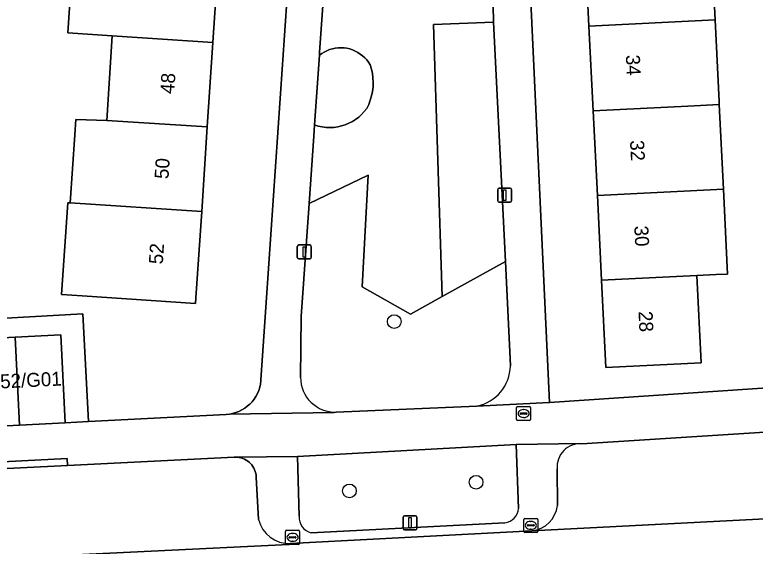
# Model space of a CAD drawing. Extents: x 161084 to 161928, y 385354 to 386522.
# Drawn here: x 161717 to 161769.8, y 386262 to 386299.9 of the extents above; entities that cross this region are included whole.
import ezdxf

# ---------------------------------------------------------------- set-up
doc = ezdxf.new("R2010")
doc.units = 0
for name, color, linetype in [('IMGEO_Boom', 7, 'Continuous'), ('IMGEO_Brandkraan', 7, 'Continuous'), ('IMGEO_Erf', 7, 'Continuous'), ('IMGEO_Groenvoorziening', 7, 'Continuous'), ('IMGEO_Kolk', 7, 'Continuous'), ('IMGEO_Lichtmast', 7, 'Continuous'), ('IMGEO_Pand', 7, 'Continuous'), ('IMGEO_Pand_nummerreeks', 7, 'Continuous'), ('IMGEO_Parkeervlak_open', 7, 'Continuous'), ('IMGEO_Rijbaan_lokaal_open', 7, 'Continuous'), ('IMGEO_Voetpad_open', 7, 'Continuous')]:
    doc.layers.add(name, color=color, linetype=linetype)

msp = doc.modelspace()

# ---------------------------------------------------------------- linework, layer by layer
at = {"layer": 'IMGEO_Boom'}
for centre in [(161744.052, 386278.009), (161749.898, 386266.543), (161740.858, 386265.925)]:
    msp.add_circle(centre, 0.489, dxfattribs=at)
at = {"layer": 'IMGEO_Brandkraan'}
for p, q in [((161752.786, 386271.018), (161752.786, 386271.87)), ((161752.861, 386271.944), (161753.713, 386271.944)), ((161753.274, 386271.724), (161753.299, 386271.724)), ((161753.787, 386271.87), (161753.787, 386271.018)), ((161753.045, 386271.438), (161753.045, 386271.45)), ((161753.483, 386271.401), (161753.085, 386271.401)), ((161753.088, 386271.487), (161753.486, 386271.487)), ((161753.297, 386271.164), (161753.272, 386271.164)), ((161753.529, 386271.45), (161753.529, 386271.438)), ((161753.713, 386270.944), (161752.861, 386270.944))]:
    msp.add_line(p, q, dxfattribs=at)
for points in [[(161752.786, 386271.018), (161752.786, 386271.87)], [(161752.861, 386271.944), (161753.713, 386271.944)], [(161753.787, 386271.87), (161753.787, 386271.018)], [(161753.713, 386270.944), (161752.861, 386270.944)]]:
    msp.add_lwpolyline(points, dxfattribs=at)
for centre, radius, start, end in [((161752.863, 386271.868), 0.0765, 91.552, 178.448), ((161752.863, 386271.868), 0.0765, 91.552, 178.448), ((161753.711, 386271.868), 0.0765, 1.552, 88.448), ((161753.711, 386271.868), 0.0765, 1.552, 88.448), ((161752.863, 386271.02), 0.0765, 181.552, 268.448), ((161752.863, 386271.02), 0.0765, 181.552, 268.448), ((161753.085, 386271.447), 0.0403, 85.8775, 175.7526), ((161753.082, 386271.437), 0.0366, 178.938, 274.7102), ((161753.486, 386271.444), 0.043, 264.8664, 352.4533), ((161753.49, 386271.449), 0.0386, 1.7309, 96.639), ((161753.711, 386271.02), 0.0765, 271.552, 358.448), ((161753.711, 386271.02), 0.0765, 271.552, 358.448)]:
    msp.add_arc(centre, radius, start, end, dxfattribs=at)
for centre, major_axis, ratio, start_param, end_param in [((161753.273, 386271.444), (-0.387, 0.002), 0.722429, 4.712389, 7.853982), ((161753.298, 386271.444), (-0.39, 0.002), 0.717154, 1.570796, 4.712389)]:
    msp.add_ellipse(centre, major_axis=major_axis, ratio=ratio, start_param=start_param, end_param=end_param, dxfattribs=at)
at = {"layer": 'IMGEO_Erf'}
for points in [[(161712.5, 386278.044), (161721.841, 386278.563), (161722.23, 386270.869), (161732.058, 386271.387), (161732.292, 386271.41), (161732.523, 386271.453), (161732.749, 386271.517), (161732.969, 386271.601), (161733.18, 386271.704), (161733.381, 386271.825), (161733.571, 386271.964), (161733.747, 386272.12), (161733.909, 386272.291), (161734.055, 386272.475), (161734.184, 386272.672), (161734.295, 386272.879), (161734.387, 386273.095), (161734.459, 386273.319), (161734.51, 386273.548), (161734.542, 386273.781), (161734.546, 386273.839), (161734.925, 386279.361), (161737.424, 386315.789), (161737.59, 386318.214)], [(161753.029, 386317.215), (161755.137, 386272.229), (161774.215, 386273.518)], [(161766.644, 386305.588), (161766.944, 386299.542), (161767.233, 386293.7), (161767.243, 386293.495), (161767.542, 386287.448), (161767.841, 386281.402), (161767.035, 386281.362), (161765.642, 386281.293), (161765.951, 386275.07), (161759.157, 386274.734), (161758.849, 386280.957), (161758.55, 386287.003), (161758.251, 386293.05), (161757.951, 386299.097), (161757.652, 386305.143)], [(161731.522, 386303.946), (161731.119, 386297.92), (161730.716, 386291.893), (161730.313, 386285.866), (161729.9, 386279.698), (161729.873, 386279.296), (161721.777, 386279.838), (161720.32, 386279.935), (161720.759, 386286.491), (161720.928, 386286.48), (161721.253, 386291.337), (161721.327, 386292.438), (161723.54, 386292.362), (161723.934, 386298.401), (161720.758, 386298.614), (161721, 386302.23)]]:
    msp.add_lwpolyline(points, dxfattribs=at)
at = {"layer": 'IMGEO_Groenvoorziening'}
for points in [[(161739.88, 386313.574), (161738.732, 386297.208), (161738.718, 386297.007), (161738.885, 386297.131), (161739.063, 386297.241), (161739.25, 386297.335), (161739.444, 386297.412), (161739.644, 386297.473), (161739.848, 386297.515), (161740.056, 386297.54), (161740.265, 386297.547), (161740.473, 386297.535), (161740.68, 386297.506), (161740.884, 386297.459), (161741.082, 386297.394), (161741.275, 386297.312), (161741.459, 386297.214), (161741.634, 386297.1), (161741.799, 386296.972), (161741.952, 386296.83), (161742.092, 386296.675), (161742.218, 386296.508), (161742.329, 386296.331), (161742.424, 386296.024), (161742.493, 386295.71), (161742.536, 386295.39), (161742.551, 386295.069), (161742.54, 386294.747), (161742.502, 386294.428), (161742.437, 386294.112), (161742.347, 386293.804), (161742.231, 386293.503), (161742.09, 386293.214), (161741.919, 386292.994), (161741.729, 386292.789), (161741.522, 386292.601), (161741.3, 386292.432), (161741.065, 386292.283), (161740.817, 386292.155), (161740.559, 386292.048), (161740.292, 386291.965), (161740.02, 386291.904), (161739.743, 386291.868), (161739.464, 386291.856), (161739.186, 386291.868), (161738.909, 386291.903), (161738.636, 386291.963), (161738.37, 386292.046), (161738.314, 386291.249), (161737.977, 386286.437), (161742.182, 386288.446), (161741.773, 386280.484), (161745.206, 386278.547), (161747.481, 386279.803), (161746.855, 386299.217), (161751.137, 386299.367), (161751.089, 386301.817)], [(161741.773, 386280.484), (161742.182, 386288.446), (161737.977, 386286.437), (161737.41, 386278.363), (161737.367, 386274.021)], [(161752.347, 386274.843), (161751.985, 386282.289), (161747.481, 386279.803), (161745.206, 386278.547), (161741.773, 386280.484)], [(161739.916, 386271.548), (161749.951, 386271.977)], [(161752.753, 386269.229), (161737.148, 386268.386), (161737.263, 386264.116)], [(161752.919, 386264.667), (161752.753, 386269.229)], [(161738.136, 386262.93), (161751.955, 386263.648)]]:
    msp.add_lwpolyline(points, dxfattribs=at)
for points in [[(161751.137, 386299.367), (161746.855, 386299.217), (161747.481, 386279.803), (161751.985, 386282.289)], [(161742.09, 386293.214), (161742.231, 386293.503), (161742.347, 386293.804), (161742.437, 386294.112), (161742.502, 386294.428), (161742.54, 386294.747), (161742.551, 386295.069), (161742.536, 386295.39), (161742.493, 386295.71), (161742.424, 386296.024), (161742.329, 386296.331), (161742.218, 386296.508), (161742.092, 386296.675), (161741.952, 386296.83), (161741.799, 386296.972), (161741.634, 386297.1), (161741.459, 386297.214), (161741.275, 386297.312), (161741.082, 386297.394), (161740.884, 386297.459), (161740.68, 386297.506), (161740.473, 386297.535), (161740.265, 386297.547), (161740.056, 386297.54), (161739.848, 386297.515), (161739.644, 386297.473), (161739.444, 386297.412), (161739.25, 386297.335), (161739.063, 386297.241), (161738.885, 386297.131), (161738.718, 386297.007), (161738.37, 386292.046), (161738.636, 386291.963), (161738.909, 386291.903), (161739.186, 386291.868), (161739.464, 386291.856), (161739.743, 386291.868), (161740.02, 386291.904), (161740.292, 386291.965), (161740.559, 386292.048), (161740.817, 386292.155), (161741.065, 386292.283), (161741.3, 386292.432), (161741.522, 386292.601), (161741.729, 386292.789), (161741.919, 386292.994)]]:
    msp.add_lwpolyline(points, close=True, dxfattribs=at)
for centre, radius, start, end in [((161749.346, 386274.918), 3.002, 281.6334, 358.5748), ((161739.839, 386274.018), 2.472, 179.9404, 271.7937), ((161751.811, 386264.75), 1.111, 277.4509, 355.7266), ((161738.411, 386264.047), 1.15, 176.5521, 256.1606)]:
    msp.add_arc(centre, radius, start, end, dxfattribs=at)
at = {"layer": 'IMGEO_Kolk'}
for p, q in [((161753.298, 386263.038), (161753.298, 386263.89)), ((161753.373, 386263.964), (161754.225, 386263.964)), ((161753.786, 386263.744), (161753.811, 386263.744)), ((161754.299, 386263.89), (161754.299, 386263.038)), ((161736.375, 386263.111), (161737.227, 386263.111)), ((161753.557, 386263.458), (161753.557, 386263.47)), ((161753.995, 386263.421), (161753.597, 386263.421)), ((161753.6, 386263.507), (161753.998, 386263.507)), ((161753.809, 386263.184), (161753.784, 386263.184)), ((161754.041, 386263.47), (161754.041, 386263.458)), ((161736.3, 386262.185), (161736.3, 386263.037)), ((161736.559, 386262.605), (161736.559, 386262.617)), ((161736.997, 386262.568), (161736.599, 386262.568)), ((161736.602, 386262.654), (161737, 386262.654)), ((161736.788, 386262.891), (161736.813, 386262.891)), ((161737.043, 386262.617), (161737.043, 386262.605)), ((161737.301, 386263.037), (161737.301, 386262.185)), ((161754.225, 386262.964), (161753.373, 386262.964)), ((161737.227, 386262.111), (161736.375, 386262.111)), ((161736.811, 386262.331), (161736.786, 386262.331))]:
    msp.add_line(p, q, dxfattribs=at)
for points in [[(161753.298, 386263.038), (161753.298, 386263.89)], [(161753.373, 386263.964), (161754.225, 386263.964)], [(161754.299, 386263.89), (161754.299, 386263.038)], [(161736.375, 386263.111), (161737.227, 386263.111)], [(161736.3, 386262.185), (161736.3, 386263.037)], [(161737.301, 386263.037), (161737.301, 386262.185)], [(161754.225, 386262.964), (161753.373, 386262.964)], [(161737.227, 386262.111), (161736.375, 386262.111)]]:
    msp.add_lwpolyline(points, dxfattribs=at)
for centre, radius, start, end in [((161753.375, 386263.888), 0.0765, 91.552, 178.448), ((161753.375, 386263.888), 0.0765, 91.552, 178.448), ((161754.223, 386263.888), 0.0765, 1.552, 88.448), ((161754.223, 386263.888), 0.0765, 1.552, 88.448), ((161736.377, 386263.035), 0.0765, 91.552, 178.448), ((161736.377, 386263.035), 0.0765, 91.552, 178.448), ((161737.225, 386263.035), 0.0765, 1.552, 88.448), ((161737.225, 386263.035), 0.0765, 1.552, 88.448), ((161753.597, 386263.467), 0.0403, 85.8775, 175.7526), ((161753.594, 386263.457), 0.0366, 178.938, 274.7102), ((161753.998, 386263.464), 0.043, 264.8664, 352.4533), ((161754.002, 386263.469), 0.0386, 1.7309, 96.639), ((161736.599, 386262.614), 0.0403, 85.8775, 175.7526), ((161736.596, 386262.604), 0.0366, 178.938, 274.7102), ((161737, 386262.611), 0.043, 264.8664, 352.4533), ((161737.004, 386262.616), 0.0386, 1.7309, 96.639), ((161753.375, 386263.04), 0.0765, 181.552, 268.448), ((161753.375, 386263.04), 0.0765, 181.552, 268.448), ((161754.223, 386263.04), 0.0765, 271.552, 358.448), ((161754.223, 386263.04), 0.0765, 271.552, 358.448), ((161736.377, 386262.187), 0.0765, 181.552, 268.448), ((161736.377, 386262.187), 0.0765, 181.552, 268.448), ((161737.225, 386262.187), 0.0765, 271.552, 358.448), ((161737.225, 386262.187), 0.0765, 271.552, 358.448)]:
    msp.add_arc(centre, radius, start, end, dxfattribs=at)
for centre, major_axis, ratio, start_param, end_param in [((161753.785, 386263.464), (-0.387, 0.002), 0.722429, 4.712389, 7.853982), ((161753.81, 386263.464), (-0.39, 0.002), 0.717154, 1.570796, 4.712389), ((161736.787, 386262.611), (-0.387, 0.002), 0.722429, 4.712389, 7.853982), ((161736.812, 386262.611), (-0.39, 0.002), 0.717154, 1.570796, 4.712389)]:
    msp.add_ellipse(centre, major_axis=major_axis, ratio=ratio, start_param=start_param, end_param=end_param, dxfattribs=at)
at = {"layer": 'IMGEO_Lichtmast'}
for p, q in [((161751.441, 386286.633), (161751.441, 386287.433)), ((161751.441, 386287.433), (161751.441, 386286.633)), ((161751.541, 386287.533), (161752.331, 386287.533)), ((161752.331, 386287.533), (161751.541, 386287.533)), ((161752.431, 386287.433), (161752.431, 386286.633)), ((161752.431, 386286.633), (161752.431, 386287.433)), ((161752.331, 386286.533), (161751.541, 386286.533)), ((161751.541, 386286.533), (161752.331, 386286.533)), ((161737.138, 386282.574), (161737.138, 386283.374)), ((161737.138, 386283.374), (161737.138, 386282.574)), ((161737.238, 386283.474), (161738.028, 386283.474)), ((161738.028, 386283.474), (161737.238, 386283.474)), ((161738.128, 386283.374), (161738.128, 386282.574)), ((161738.128, 386282.574), (161738.128, 386283.374)), ((161738.028, 386282.474), (161737.238, 386282.474)), ((161737.238, 386282.474), (161738.028, 386282.474)), ((161744.784, 386264.143), (161745.574, 386264.143)), ((161745.574, 386264.143), (161744.784, 386264.143)), ((161744.684, 386263.243), (161744.684, 386264.043)), ((161744.684, 386264.043), (161744.684, 386263.243)), ((161745.674, 386264.043), (161745.674, 386263.243)), ((161745.674, 386263.243), (161745.674, 386264.043)), ((161745.574, 386263.143), (161744.784, 386263.143)), ((161744.784, 386263.143), (161745.574, 386263.143))]:
    msp.add_line(p, q, dxfattribs=at)
for points in [[(161751.861, 386287.408), (161752.011, 386287.408), (161752.011, 386286.658), (161751.861, 386286.658), (161751.861, 386287.408)], [(161737.558, 386283.349), (161737.708, 386283.349), (161737.708, 386282.599), (161737.558, 386282.599), (161737.558, 386283.349)], [(161745.104, 386264.018), (161745.254, 386264.018), (161745.254, 386263.268), (161745.104, 386263.268), (161745.104, 386264.018)]]:
    msp.add_lwpolyline(points, dxfattribs=at)
for centre, start, end in [((161751.541, 386287.433), 90, 180), ((161751.541, 386287.433), 90, 180), ((161752.331, 386287.433), 0, 90), ((161752.331, 386287.433), 360, 90), ((161751.541, 386286.633), 180, 270), ((161751.541, 386286.633), 180, 270), ((161752.331, 386286.633), 270, 0), ((161752.331, 386286.633), 270, 0), ((161737.238, 386283.374), 90, 180), ((161737.238, 386283.374), 90, 180), ((161738.028, 386283.374), 0, 90), ((161738.028, 386283.374), 360, 90), ((161737.238, 386282.574), 180, 270), ((161737.238, 386282.574), 180, 270), ((161738.028, 386282.574), 270, 0), ((161738.028, 386282.574), 270, 0), ((161744.784, 386264.043), 90, 180), ((161744.784, 386264.043), 90, 180), ((161745.574, 386264.043), 0, 90), ((161745.574, 386264.043), 360, 90), ((161744.784, 386263.243), 180, 270), ((161744.784, 386263.243), 180, 270), ((161745.574, 386263.243), 270, 0), ((161745.574, 386263.243), 270, 0)]:
    msp.add_arc(centre, 0.1, start, end, dxfattribs=at)
at = {"layer": 'IMGEO_Pand'}
for points in [[(161757.652, 386305.143), (161757.951, 386299.097), (161766.944, 386299.542), (161766.644, 386305.588)], [(161731.522, 386303.946), (161722.112, 386304.648), (161721.167, 386304.718), (161721.137, 386304.277), (161720.528, 386304.318), (161720.391, 386302.271), (161721, 386302.23), (161720.758, 386298.614), (161723.934, 386298.401), (161724.283, 386298.378), (161731.119, 386297.92)], [(161766.944, 386299.542), (161757.951, 386299.097), (161758.251, 386293.05), (161765.006, 386293.384), (161767.243, 386293.495), (161767.233, 386293.7)], [(161731.119, 386297.92), (161724.283, 386298.378), (161723.934, 386298.401), (161723.54, 386292.362), (161730.716, 386291.893)], [(161767.243, 386293.495), (161765.006, 386293.384), (161758.251, 386293.05), (161758.55, 386287.003), (161767.542, 386287.448)], [(161730.716, 386291.893), (161723.54, 386292.362), (161721.327, 386292.438), (161721.253, 386291.337), (161720.928, 386286.48), (161730.313, 386285.866)], [(161767.542, 386287.448), (161758.55, 386287.003), (161758.849, 386280.957), (161765.642, 386281.293), (161767.035, 386281.362), (161767.841, 386281.402)], [(161730.313, 386285.866), (161720.928, 386286.48), (161720.759, 386286.491), (161720.32, 386279.935), (161721.777, 386279.838), (161729.873, 386279.296), (161729.9, 386279.698)], [(161765.642, 386281.293), (161758.849, 386280.957), (161759.157, 386274.734), (161765.951, 386275.07)], [(161717.322, 386270.618), (161717.006, 386276.897), (161713.758, 386276.733), (161714.074, 386270.455)], [(161720.57, 386270.781), (161720.254, 386277.06), (161717.006, 386276.897), (161717.322, 386270.618)]]:
    msp.add_lwpolyline(points, close=True, dxfattribs=at)
at = {"layer": 'IMGEO_Parkeervlak_open'}
for points in [[(161799.37, 386271.303), (161787.495, 386271.02), (161774.224, 386270.354), (161757.449, 386269.293)], [(161734.213, 386266.913), (161734.2, 386267.046), (161734.176, 386267.178), (161734.14, 386267.307), (161734.092, 386267.433), (161734.034, 386267.553), (161733.965, 386267.668), (161733.886, 386267.776), (161733.797, 386267.877), (161733.7, 386267.969), (161733.595, 386268.053), (161733.483, 386268.127), (161733.365, 386268.19), (161733.242, 386268.243), (161733.114, 386268.284), (161732.984, 386268.314), (161732.851, 386268.332), (161732.717, 386268.338), (161732.64, 386268.336), (161720.747, 386267.737), (161707.77, 386267.083)], [(161755.674, 386267.491), (161755.707, 386264.873)], [(161734.375, 386263.885), (161734.213, 386266.913)], [(161753.877, 386263.064), (161802.941, 386265.591)], [(161687.25, 386259.762), (161687.402, 386259.71), (161736.523, 386262.103), (161736.64, 386262.172)]]:
    msp.add_lwpolyline(points, dxfattribs=at)
for centre, radius, start, end in [((161757.341, 386267.624), 1.672, 86.2898, 184.5751), ((161753.61, 386265.164), 2.117, 277.2335, 352.1052), ((161736.555, 386264.413), 2.243, 193.6193, 272.1809)]:
    msp.add_arc(centre, radius, start, end, dxfattribs=at)
at = {"layer": 'IMGEO_Rijbaan_lokaal_open'}
msp.add_lwpolyline([(161787.924, 386258.08), (161791.552, 386258.254), (161810.68, 386259.171), (161810.411, 386265.953), (161802.941, 386265.591), (161753.877, 386263.064), (161736.64, 386262.172), (161736.523, 386262.103), (161687.402, 386259.71), (161687.25, 386259.762), (161674.459, 386259.058), (161674.437, 386259.013), (161674.732, 386252.21), (161677.125, 386252.317), (161693.255, 386253.27), (161736.406, 386255.507), (161746.192, 386255.929)], close=True, dxfattribs=at)
at = {"layer": 'IMGEO_Voetpad_open'}
for points in [[(161737.59, 386318.214), (161737.424, 386315.789), (161734.925, 386279.361), (161734.546, 386273.839), (161734.542, 386273.781), (161734.51, 386273.548), (161734.459, 386273.319), (161734.387, 386273.095), (161734.295, 386272.879), (161734.184, 386272.672), (161734.055, 386272.475), (161733.909, 386272.291), (161733.747, 386272.12), (161733.571, 386271.964), (161733.381, 386271.825), (161733.18, 386271.704), (161732.969, 386271.601), (161732.749, 386271.517), (161732.523, 386271.453), (161732.292, 386271.41), (161739.77, 386271.526), (161739.916, 386271.548)], [(161749.951, 386271.977), (161755.137, 386272.229), (161753.029, 386317.215)], [(161737.977, 386286.437), (161738.314, 386291.249), (161738.37, 386292.046), (161738.718, 386297.007), (161738.732, 386297.208), (161739.88, 386313.574)], [(161751.089, 386301.817), (161751.137, 386299.367), (161751.985, 386282.289), (161752.347, 386274.843)], [(161737.367, 386274.021), (161737.41, 386278.363), (161737.977, 386286.437)], [(161713.758, 386276.733), (161717.006, 386276.897), (161720.254, 386277.06), (161720.57, 386270.781), (161722.23, 386270.869), (161721.841, 386278.563), (161712.5, 386278.044)], [(161774.215, 386273.518), (161755.137, 386272.229), (161749.951, 386271.977), (161739.916, 386271.548), (161739.77, 386271.526), (161732.292, 386271.41), (161732.058, 386271.387), (161722.23, 386270.869), (161720.57, 386270.781), (161717.322, 386270.618), (161714.074, 386270.455)], [(161707.744, 386267.582), (161720.721, 386268.236), (161720.747, 386267.737), (161732.64, 386268.336), (161732.717, 386268.338), (161737.148, 386268.386), (161752.753, 386269.229), (161757.304, 386269.309), (161757.449, 386269.293), (161774.224, 386270.354)], [(161757.449, 386269.293), (161757.304, 386269.309), (161752.753, 386269.229), (161752.919, 386264.667)], [(161737.263, 386264.116), (161737.148, 386268.386), (161732.717, 386268.338), (161732.851, 386268.332), (161732.984, 386268.314), (161733.114, 386268.284), (161733.242, 386268.243), (161733.365, 386268.19), (161733.483, 386268.127), (161733.595, 386268.053), (161733.7, 386267.969), (161733.797, 386267.877), (161733.886, 386267.776), (161733.965, 386267.668), (161734.034, 386267.553), (161734.092, 386267.433), (161734.14, 386267.307), (161734.176, 386267.178), (161734.2, 386267.046), (161734.213, 386266.913), (161734.375, 386263.885)], [(161755.707, 386264.873), (161755.674, 386267.491)], [(161751.955, 386263.648), (161738.136, 386262.93)], [(161736.64, 386262.172), (161753.877, 386263.064)]]:
    msp.add_lwpolyline(points, dxfattribs=at)
msp.add_lwpolyline([(161720.747, 386267.737), (161720.721, 386268.236), (161707.744, 386267.582), (161707.77, 386267.083)], close=True, dxfattribs=at)
for centre, radius, start, end in [((161749.346, 386274.918), 3.002, 281.6334, 358.5748), ((161739.839, 386274.018), 2.472, 179.9404, 271.7937), ((161757.341, 386267.624), 1.672, 86.2898, 184.5751), ((161753.61, 386265.164), 2.117, 277.2335, 352.1052), ((161751.811, 386264.75), 1.111, 277.4509, 355.7266), ((161736.555, 386264.413), 2.243, 193.6193, 272.1809), ((161738.411, 386264.047), 1.15, 176.5521, 256.1606)]:
    msp.add_arc(centre, radius, start, end, dxfattribs=at)

# ---------------------------------------------------------------- texts
at = {"layer": 'IMGEO_Pand_nummerreeks'}
for s, rotation, p in [('34', 272.8302, (161760.576, 386297.024)), ('48', 86.1729, (161728.346, 386294.229)), ('32', 272.8302, (161760.878, 386290.93)), ('50', 86.1729, (161727.94, 386288.155)), ('30', 272.8302, (161761.18, 386284.827)), ('52', 86.1729, (161727.534, 386282.075)), ('28', 272.8302, (161761.482, 386278.73)), ('52/G01', 2.7544, (161715.961, 386273.233))]:
    msp.add_text(s, height=1, rotation=rotation, dxfattribs=at).set_placement(p)

doc.saveas('drawing.dxf')
